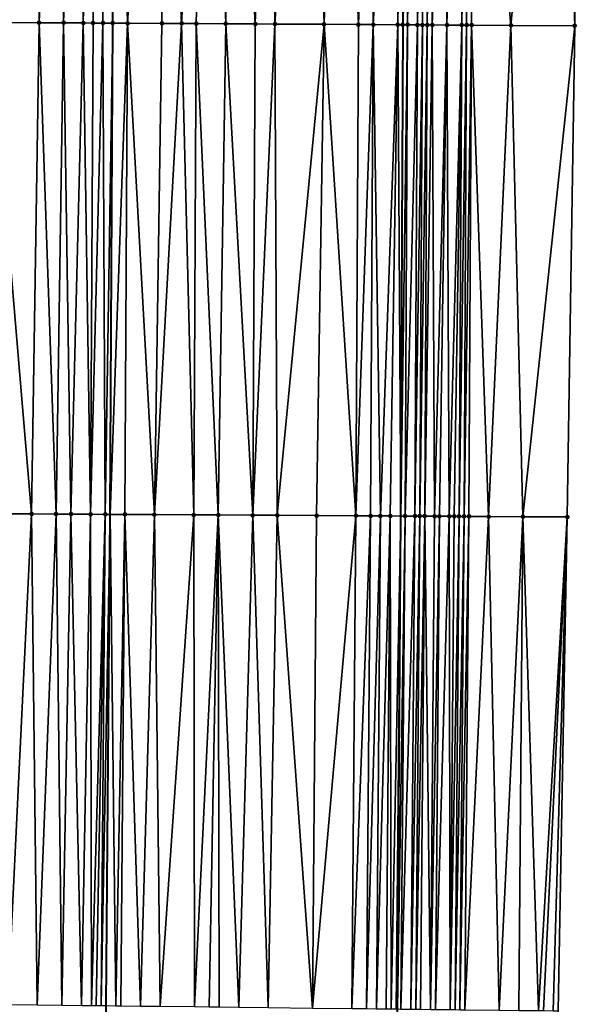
# Model space of a CAD drawing. Header units: feet. Extents: x 2004186 to 2014793, y 836912 to 864902.
# Tile 307 of 974: x 2010746 to 2010769, y 845881 to 845921. Entities that reach past the tile are written whole.
import ezdxf

# ---------------------------------------------------------------- set-up
doc = ezdxf.new("R2010")
doc.units = ezdxf.units.FT
doc.header["$LTSCALE"] = 100
doc.header["$MEASUREMENT"] = 0
for name, color, linetype, lineweight in [('EP_Travel Lane', 5, 'Continuous', 40), ('GPL_Skip Line', 2, 'Continuous', 40), ('Road Shots', 4, 'Continuous', 200), ('Road X-Section', 30, 'Continuous', 13)]:
    doc.layers.add(name, color=color, linetype=linetype, lineweight=lineweight)
doc.layers.add('I-77 SB_MM21-27-Surface-Border', color=7, linetype='Continuous')
doc.layers.add('I-77 SB_MM21-27-Surface-TIN', color=7, linetype='Continuous')

msp = doc.modelspace()

# ---------------------------------------------------------------- linework, layer by layer
at = {"layer": 'EP_Travel Lane'}
msp.add_polyline3d([(2010759.360322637, 845780.6629193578, 426.544845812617), (2010759.911873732, 845800.7087032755, 426.7726035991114), (2010760.343211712, 845820.7511371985, 427.0002737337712), (2010760.716691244, 845840.7453031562, 427.2234709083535), (2010761.090185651, 845860.7402653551, 427.4104054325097), (2010761.38151051, 845880.8343827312, 427.6064052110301), (2010761.527212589, 845900.9017199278, 427.8125082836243), (2010761.612163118, 845920.8999091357, 428.0130893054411), (2010761.697119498, 845940.8994757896, 428.2082520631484), (2010761.695010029, 845961.0133836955, 428.3966934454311), (2010761.541680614, 845981.0837673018, 428.625813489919), (2010761.325985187, 846001.0812769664, 428.860843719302), (2010761.110288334, 846021.0789189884, 429.0975363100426), (2010760.79572555, 846041.1759408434, 429.3102313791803), (2010760.32704666, 846061.2212644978, 429.4963117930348), (2010759.804670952, 846081.2125893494, 429.6828165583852)], dxfattribs=at)
at = {"layer": 'GPL_Skip Line'}
msp.add_polyline3d([(2010747.500364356, 845781.0019387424, 426.0945709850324), (2010748.017806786, 845800.9926561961, 426.3360864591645), (2010748.447249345, 845820.9862712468, 426.560567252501), (2010748.834283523, 845840.9799896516, 426.7729724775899), (2010749.22132756, 845860.9742173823, 426.9820490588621), (2010749.529161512, 845880.9705243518, 427.1633419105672), (2010749.695073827, 845900.9683217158, 427.3676179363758), (2010749.80006016, 845920.9666711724, 427.5674503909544), (2010749.905047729, 845940.9652561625, 427.7758774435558), (2010749.91524416, 845960.9638335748, 427.9645795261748), (2010749.763724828, 845980.9617326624, 428.1844560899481), (2010749.548030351, 846000.9591543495, 428.4127089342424), (2010749.332333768, 846020.95677122, 428.6233460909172), (2010749.033706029, 846040.9526589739, 428.8440243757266), (2010748.603619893, 846060.9468248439, 429.0315092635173), (2010748.12822341, 846080.9394297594, 429.2097553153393)], dxfattribs=at)
at = {"layer": 'I-77 SB_MM21-27-Surface-Border', "color": 3, "linetype": 'ByBlock', "lineweight": -2}
msp.add_polyline3d([(2010765.523465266, 846081.3463762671, 429.9143965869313), (2010766.398744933, 846061.3634390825, 429.7328369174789), (2010767.03046191, 846041.294467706, 429.541343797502), (2010767.331364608, 846021.1436960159, 429.3228908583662), (2010767.747054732, 846001.1477565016, 429.1141724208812), (2010768.162741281, 845981.1521484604, 428.8934604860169), (2010768.515083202, 845961.0416027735, 428.6906418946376), (2010768.704755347, 845940.8602144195, 428.4841989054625), (2010768.599760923, 845920.8603235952, 428.2853056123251), (2010768.294779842, 845900.8634994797, 428.0795218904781), (2010767.92794823, 845880.7591176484, 427.8583012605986), (2010767.617747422, 845860.6111968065, 427.6869207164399), (2010767.030730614, 845840.6203112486, 427.4903405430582), (2010766.443728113, 845820.6301648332, 427.2611214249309), (2010765.612790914, 845800.5724275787, 426.9969310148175), (2010764.693339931, 845780.510360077, 426.7571607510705)], dxfattribs=at)
at = {"layer": 'I-77 SB_MM21-27-Surface-TIN', "color": 128, "linetype": 'ByBlock', "lineweight": -2}
for points in [[(2010746.505101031, 845940.984333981, 427.6387484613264), (2010744.905125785, 845940.9932490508, 427.5812167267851), (2010744.800140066, 845920.9950163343, 427.37078835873)], [(2010746.505101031, 845940.984333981, 427.6387484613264), (2010744.800140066, 845920.9950163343, 427.37078835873), (2010746.800108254, 845920.9837070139, 427.4467571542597)], [(2010747.505085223, 845940.9786979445, 427.6818605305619), (2010746.505101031, 845940.984333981, 427.6387484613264), (2010746.800108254, 845920.9837070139, 427.4467571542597)], [(2010747.505085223, 845940.9786979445, 427.6818605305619), (2010746.800108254, 845920.9837070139, 427.4467571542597), (2010747.80009217, 845920.9780184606, 427.487920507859)], [(2010748.505069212, 845940.9730231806, 427.7292941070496), (2010747.505085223, 845940.9786979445, 427.6818605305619), (2010747.80009217, 845920.9780184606, 427.487920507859)], [(2010748.505069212, 845940.9730231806, 427.7292941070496), (2010747.80009217, 845920.9780184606, 427.487920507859), (2010748.600079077, 845920.973424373, 427.524907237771)], [(2010749.10505993, 845940.969680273, 427.7508413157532), (2010748.505069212, 845940.9730231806, 427.7292941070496), (2010748.600079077, 845920.973424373, 427.524907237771)], [(2010749.10505993, 845940.969680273, 427.7508413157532), (2010748.600079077, 845920.973424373, 427.524907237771), (2010749.000072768, 845920.9711726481, 427.5391500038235)], [(2010749.10505993, 845940.969680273, 427.7508413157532), (2010749.000072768, 845920.9711726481, 427.5391500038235), (2010749.400066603, 845920.9689484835, 427.5508078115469)], [(2010749.705050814, 845940.9663689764, 427.7688611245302), (2010749.10505993, 845940.969680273, 427.7508413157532), (2010749.400066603, 845920.9689484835, 427.5508078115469)], [(2010749.705050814, 845940.9663689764, 427.7688611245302), (2010749.400066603, 845920.9689484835, 427.5508078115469), (2010749.80006016, 845920.9666711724, 427.5674503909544)], [(2010749.705050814, 845940.9663689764, 427.7688611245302), (2010749.80006016, 845920.9666711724, 427.5674503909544), (2010749.905047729, 845940.9652561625, 427.7758774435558)], [(2010750.400050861, 845920.9633249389, 427.5858737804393), (2010749.905047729, 845940.9652561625, 427.7758774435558), (2010749.80006016, 845920.9666711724, 427.5674503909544)], [(2010751.705019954, 845940.9552408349, 427.8390243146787), (2010749.905047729, 845940.9652561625, 427.7758774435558), (2010750.400050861, 845920.9633249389, 427.5858737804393)], [(2010751.705019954, 845940.9552408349, 427.8390243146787), (2010750.400050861, 845920.9633249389, 427.5858737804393), (2010751.80002846, 845920.9553831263, 427.6414238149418)], [(2010753.704988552, 845940.9440094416, 427.9207091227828), (2010751.705019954, 845940.9552408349, 427.8390243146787), (2010752.600015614, 845920.9508361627, 427.6739906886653)], [(2010751.705019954, 845940.9552408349, 427.8390243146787), (2010751.80002846, 845920.9553831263, 427.6414238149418), (2010752.600015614, 845920.9508361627, 427.6739906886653)], [(2010753.704988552, 845940.9440094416, 427.9207091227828), (2010752.600015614, 845920.9508361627, 427.6739906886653), (2010753.200006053, 845920.9474402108, 427.6970772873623)], [(2010753.704988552, 845940.9440094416, 427.9207091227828), (2010753.200006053, 845920.9474402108, 427.6970772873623), (2010754.399986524, 845920.9405703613, 427.7505613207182)], [(2010754.504976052, 845940.939528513, 427.9520854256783), (2010753.704988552, 845940.9440094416, 427.9207091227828), (2010754.399986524, 845920.9405703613, 427.7505613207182)], [(2010754.504976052, 845940.939528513, 427.9520854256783), (2010754.399986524, 845920.9405703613, 427.7505613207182), (2010755.599967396, 845920.9337768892, 427.7968816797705)], [(2010756.30494799, 845940.9294582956, 428.0213573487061), (2010754.504976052, 845940.939528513, 427.9520854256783), (2010755.599967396, 845920.9337768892, 427.7968816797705)], [(2010756.30494799, 845940.9294582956, 428.0213573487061), (2010755.599967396, 845920.9337768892, 427.7968816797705), (2010756.399954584, 845920.9292364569, 427.8288359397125)], [(2010757.704926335, 845940.9216586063, 428.0715863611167), (2010756.30494799, 845940.9294582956, 428.0213573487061), (2010756.399954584, 845920.9292364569, 427.8288359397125)], [(2010757.704926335, 845940.9216586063, 428.0715863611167), (2010756.399954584, 845920.9292364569, 427.8288359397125), (2010758.399922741, 845920.9179212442, 427.9053573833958)], [(2010758.904907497, 845940.9149203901, 428.120528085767), (2010757.704926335, 845940.9216586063, 428.0715863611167), (2010758.399922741, 845920.9179212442, 427.9053573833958)], [(2010758.904907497, 845940.9149203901, 428.120528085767), (2010758.399922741, 845920.9179212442, 427.9053573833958), (2010759.799900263, 845920.9099645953, 427.9622989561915)], [(2010759.904891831, 845940.9093113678, 428.1606257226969), (2010758.904907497, 845940.9149203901, 428.120528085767), (2010759.799900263, 845920.9099645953, 427.9622989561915)], [(2010760.504882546, 845940.9059678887, 428.1822367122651), (2010759.904891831, 845940.9093113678, 428.1606257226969), (2010759.799900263, 845920.9099645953, 427.9622989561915)], [(2010760.504882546, 845940.9059678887, 428.1822367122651), (2010759.799900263, 845920.9099645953, 427.9622989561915), (2010760.399890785, 845920.9065843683, 427.9839107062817)], [(2010761.50486746, 845940.9004692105, 428.2100212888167), (2010760.504882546, 845940.9059678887, 428.1822367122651), (2010760.399890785, 845920.9065843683, 427.9839107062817)], [(2010761.50486746, 845940.9004692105, 428.2100212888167), (2010760.399890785, 845920.9065843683, 427.9839107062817), (2010761.399875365, 845920.9010221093, 428.013228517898)], [(2010761.50486746, 845940.9004692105, 428.2100212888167), (2010761.399875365, 845920.9010221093, 428.013228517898), (2010761.697119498, 845940.8994757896, 428.2082520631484)], [(2010761.599872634, 845920.899976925, 428.012782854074), (2010761.697119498, 845940.8994757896, 428.2082520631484), (2010761.399875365, 845920.9010221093, 428.013228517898)], [(2010761.599872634, 845920.899976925, 428.012782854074), (2010761.612163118, 845920.8999091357, 428.0130893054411), (2010761.697119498, 845940.8994757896, 428.2082520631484)], [(2010761.70486479, 845940.8994357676, 428.2081807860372), (2010761.697119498, 845940.8994757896, 428.2082520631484), (2010761.612163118, 845920.8999091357, 428.0130893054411)], [(2010761.904861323, 845940.8982504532, 428.223287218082), (2010761.70486479, 845940.8994357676, 428.2081807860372), (2010761.612163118, 845920.8999091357, 428.0130893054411)], [(2010761.904861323, 845940.8982504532, 428.223287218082), (2010761.612163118, 845920.8999091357, 428.0130893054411), (2010761.799869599, 845920.8988738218, 428.0177695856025)], [(2010762.104857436, 845940.8969849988, 428.2473362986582), (2010761.904861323, 845940.8982504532, 428.223287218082), (2010761.799869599, 845920.8988738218, 428.0177695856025)], [(2010762.104857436, 845940.8969849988, 428.2473362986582), (2010761.799869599, 845920.8988738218, 428.0177695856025), (2010762.199861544, 845920.8962896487, 428.0631936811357)], [(2010762.304853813, 845940.8957698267, 428.2657745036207), (2010762.104857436, 845940.8969849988, 428.2473362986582), (2010762.199861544, 845920.8962896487, 428.0631936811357)], [(2010762.50485054, 845940.8946214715, 428.2767567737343), (2010762.304853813, 845940.8957698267, 428.2657745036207), (2010762.199861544, 845920.8962896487, 428.0631936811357)], [(2010762.50485054, 845940.8946214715, 428.2767567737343), (2010762.199861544, 845920.8962896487, 428.0631936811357), (2010762.399858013, 845920.8950919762, 428.0770503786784)], [(2010762.50485054, 845940.8946214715, 428.2767567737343), (2010762.399858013, 845920.8950919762, 428.0770503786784), (2010762.599854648, 845920.8939260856, 428.0879261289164)], [(2010762.904844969, 845940.8925103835, 428.2780081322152), (2010762.50485054, 845940.8946214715, 428.2767567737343), (2010762.599854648, 845920.8939260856, 428.0879261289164)], [(2010762.904844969, 845940.8925103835, 428.2780081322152), (2010762.599854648, 845920.8939260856, 428.0879261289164), (2010762.79985185, 845920.8928681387, 428.0886774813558)], [(2010763.504835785, 845940.8891860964, 428.2974775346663), (2010762.904844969, 845940.8925103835, 428.2780081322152), (2010762.79985185, 845920.8928681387, 428.0886774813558)], [(2010763.504835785, 845940.8891860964, 428.2974775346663), (2010762.79985185, 845920.8928681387, 428.0886774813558), (2010763.399842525, 845920.8895169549, 428.1075651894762)], [(2010763.904829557, 845940.8869497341, 428.3127079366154), (2010763.504835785, 845940.8891860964, 428.2974775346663), (2010763.399842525, 845920.8895169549, 428.1075651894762)], [(2010763.904829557, 845940.8869497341, 428.3127079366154), (2010763.399842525, 845920.8895169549, 428.1075651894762), (2010763.999832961, 845920.8861201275, 428.1307339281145)], [(2010764.304822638, 845940.8845817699, 428.3426235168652), (2010763.904829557, 845940.8869497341, 428.3127079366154), (2010763.999832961, 845920.8861201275, 428.1307339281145)], [(2010764.304822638, 845940.8845817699, 428.3426235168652), (2010763.999832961, 845920.8861201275, 428.1307339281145), (2010764.199829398, 845920.8849164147, 428.1451571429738)], [(2010764.304822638, 845940.8845817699, 428.3426235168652), (2010764.199829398, 845920.8849164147, 428.1451571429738), (2010764.399826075, 845920.8837586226, 428.1552733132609)], [(2010767.904767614, 845940.8646510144, 428.4577696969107), (2010764.304822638, 845940.8845817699, 428.3426235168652), (2010765.999801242, 845920.87482848, 428.2050451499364)], [(2010764.304822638, 845940.8845817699, 428.3426235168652), (2010764.399826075, 845920.8837586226, 428.1552733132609), (2010765.999801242, 845920.87482848, 428.2050451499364)], [(2010767.904767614, 845940.8646510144, 428.4577696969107), (2010765.999801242, 845920.87482848, 428.2050451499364), (2010768.599760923, 845920.8603235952, 428.2853056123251)], [(2010767.904767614, 845940.8646510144, 428.4577696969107), (2010768.599760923, 845920.8603235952, 428.2853056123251), (2010768.704755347, 845940.8602144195, 428.4841989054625)], [(2010744.800140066, 845920.9950163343, 427.37078835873), (2010744.695152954, 845900.996518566, 427.1743784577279), (2010746.495124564, 845900.9863859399, 427.2421357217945)], [(2010746.800108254, 845920.9837070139, 427.4467571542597), (2010744.800140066, 845920.9950163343, 427.37078835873), (2010746.495124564, 845900.9863859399, 427.2421357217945)], [(2010746.800108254, 845920.9837070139, 427.4467571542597), (2010746.495124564, 845900.9863859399, 427.2421357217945), (2010747.495108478, 845900.9806968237, 427.2857171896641)], [(2010747.80009217, 845920.9780184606, 427.487920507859), (2010746.800108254, 845920.9837070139, 427.4467571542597), (2010747.495108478, 845900.9806968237, 427.2857171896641)], [(2010747.80009217, 845920.9780184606, 427.487920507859), (2010747.495108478, 845900.9806968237, 427.2857171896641), (2010748.095098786, 845900.9772758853, 427.3126067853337)], [(2010748.600079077, 845920.973424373, 427.524907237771), (2010747.80009217, 845920.9780184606, 427.487920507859), (2010748.095098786, 845900.9772758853, 427.3126067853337)], [(2010748.600079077, 845920.973424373, 427.524907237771), (2010748.095098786, 845900.9772758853, 427.3126067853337), (2010748.8950863, 845900.9727975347, 427.3402379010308)], [(2010749.000072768, 845920.9711726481, 427.5391500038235), (2010748.600079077, 845920.973424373, 427.524907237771), (2010748.8950863, 845900.9727975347, 427.3402379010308)], [(2010749.400066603, 845920.9689484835, 427.5508078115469), (2010749.000072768, 845920.9711726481, 427.5391500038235), (2010748.8950863, 845900.9727975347, 427.3402379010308)], [(2010749.400066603, 845920.9689484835, 427.5508078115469), (2010748.8950863, 845900.9727975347, 427.3402379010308), (2010749.49507701, 845900.9694530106, 427.3595490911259)], [(2010749.400066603, 845920.9689484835, 427.5508078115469), (2010749.49507701, 845900.9694530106, 427.3595490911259), (2010749.80006016, 845920.9666711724, 427.5674503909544)], [(2010749.49507701, 845900.9694530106, 427.3595490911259), (2010749.695073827, 845900.9683217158, 427.3676179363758), (2010749.80006016, 845920.9666711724, 427.5674503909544)], [(2010750.400050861, 845920.9633249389, 427.5858737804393), (2010749.80006016, 845920.9666711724, 427.5674503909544), (2010749.695073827, 845900.9683217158, 427.3676179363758)], [(2010750.400050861, 845920.9633249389, 427.5858737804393), (2010749.695073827, 845900.9683217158, 427.3676179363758), (2010750.295064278, 845900.9649278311, 427.3918244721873)], [(2010750.400050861, 845920.9633249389, 427.5858737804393), (2010750.295064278, 845900.9649278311, 427.3918244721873), (2010751.49504554, 845900.9582087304, 427.4334273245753)], [(2010751.80002846, 845920.9553831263, 427.6414238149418), (2010750.400050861, 845920.9633249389, 427.5858737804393), (2010751.49504554, 845900.9582087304, 427.4334273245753)], [(2010752.600015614, 845920.9508361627, 427.6739906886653), (2010751.80002846, 845920.9553831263, 427.6414238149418), (2010751.49504554, 845900.9582087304, 427.4334273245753)], [(2010752.600015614, 845920.9508361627, 427.6739906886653), (2010751.49504554, 845900.9582087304, 427.4334273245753), (2010753.095020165, 845900.9491754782, 427.4962815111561)], [(2010753.200006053, 845920.9474402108, 427.6970772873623), (2010752.600015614, 845920.9508361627, 427.6739906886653), (2010753.095020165, 845900.9491754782, 427.4962815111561)], [(2010753.200006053, 845920.9474402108, 427.6970772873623), (2010753.095020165, 845900.9491754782, 427.4962815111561), (2010754.095004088, 845900.943488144, 427.5396862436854)], [(2010754.399986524, 845920.9405703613, 427.7505613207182), (2010753.200006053, 845920.9474402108, 427.6970772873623), (2010754.095004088, 845900.943488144, 427.5396862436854)], [(2010754.399986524, 845920.9405703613, 427.7505613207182), (2010754.095004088, 845900.943488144, 427.5396862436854), (2010755.494981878, 845900.9355826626, 427.5948211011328)], [(2010755.599967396, 845920.9337768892, 427.7968816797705), (2010754.399986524, 845920.9405703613, 427.7505613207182), (2010755.494981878, 845900.9355826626, 427.5948211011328)], [(2010756.399954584, 845920.9292364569, 427.8288359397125), (2010755.599967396, 845920.9337768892, 427.7968816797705), (2010755.494981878, 845900.9355826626, 427.5948211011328)], [(2010756.399954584, 845920.9292364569, 427.8288359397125), (2010755.494981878, 845900.9355826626, 427.5948211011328), (2010756.494966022, 845900.9299373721, 427.6340561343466)], [(2010758.399922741, 845920.9179212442, 427.9053573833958), (2010756.399954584, 845920.9292364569, 427.8288359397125), (2010756.494966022, 845900.9299373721, 427.6340561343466)], [(2010758.399922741, 845920.9179212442, 427.9053573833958), (2010756.494966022, 845900.9299373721, 427.6340561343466), (2010758.094940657, 845900.9209060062, 427.6967232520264)], [(2010758.399922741, 845920.9179212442, 427.9053573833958), (2010758.094940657, 845900.9209060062, 427.6967232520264), (2010759.69491517, 845900.9118513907, 427.7616961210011)], [(2010759.799900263, 845920.9099645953, 427.9622989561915), (2010758.399922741, 845920.9179212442, 427.9053573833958), (2010759.69491517, 845900.9118513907, 427.7616961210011)], [(2010760.399890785, 845920.9065843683, 427.9839107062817), (2010759.799900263, 845920.9099645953, 427.9622989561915), (2010759.69491517, 845900.9118513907, 427.7616961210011)], [(2010760.399890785, 845920.9065843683, 427.9839107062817), (2010759.69491517, 845900.9118513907, 427.7616961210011), (2010760.294905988, 845900.908527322, 427.7789786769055)], [(2010760.399890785, 845920.9065843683, 427.9839107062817), (2010760.294905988, 845900.908527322, 427.7789786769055), (2010760.694899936, 845900.9063245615, 427.7891827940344)], [(2010761.399875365, 845920.9010221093, 428.013228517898), (2010760.399890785, 845920.9065843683, 427.9839107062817), (2010760.694899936, 845900.9063245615, 427.7891827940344)], [(2010761.399875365, 845920.9010221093, 428.013228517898), (2010760.694899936, 845900.9063245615, 427.7891827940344), (2010761.094893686, 845900.9040840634, 427.8031295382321)], [(2010761.399875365, 845920.9010221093, 428.013228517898), (2010761.094893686, 845900.9040840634, 427.8031295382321), (2010761.527212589, 845900.9017199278, 427.8125082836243)], [(2010761.599872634, 845920.899976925, 428.012782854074), (2010761.399875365, 845920.9010221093, 428.013228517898), (2010761.527212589, 845900.9017199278, 427.8125082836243)], [(2010761.599872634, 845920.899976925, 428.012782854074), (2010761.527212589, 845900.9017199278, 427.8125082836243), (2010761.612163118, 845920.8999091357, 428.0130893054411)], [(2010761.799869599, 845920.8988738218, 428.0177695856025), (2010761.612163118, 845920.8999091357, 428.0130893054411), (2010761.527212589, 845900.9017199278, 427.8125082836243)], [(2010761.799869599, 845920.8988738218, 428.0177695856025), (2010761.527212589, 845900.9017199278, 427.8125082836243), (2010761.694884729, 845900.9008030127, 427.8161457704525)], [(2010762.199861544, 845920.8962896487, 428.0631936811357), (2010761.799869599, 845920.8988738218, 428.0177695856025), (2010761.694884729, 845900.9008030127, 427.8161457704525)], [(2010762.199861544, 845920.8962896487, 428.0631936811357), (2010761.694884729, 845900.9008030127, 427.8161457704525), (2010762.094877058, 845900.8982917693, 427.8569436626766)], [(2010762.399858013, 845920.8950919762, 428.0770503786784), (2010762.199861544, 845920.8962896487, 428.0631936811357), (2010762.094877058, 845900.8982917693, 427.8569436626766)], [(2010762.399858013, 845920.8950919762, 428.0770503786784), (2010762.094877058, 845900.8982917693, 427.8569436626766), (2010762.294873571, 845900.8971027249, 427.8707398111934)], [(2010762.599854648, 845920.8939260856, 428.0879261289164), (2010762.399858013, 845920.8950919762, 428.0770503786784), (2010762.294873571, 845900.8971027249, 427.8707398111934)], [(2010762.599854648, 845920.8939260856, 428.0879261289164), (2010762.294873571, 845900.8971027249, 427.8707398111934), (2010762.494870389, 845900.8959716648, 427.87878539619)], [(2010762.79985185, 845920.8928681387, 428.0886774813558), (2010762.599854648, 845920.8939260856, 428.0879261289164), (2010762.494870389, 845900.8959716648, 427.87878539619)], [(2010762.79985185, 845920.8928681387, 428.0886774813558), (2010762.494870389, 845900.8959716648, 427.87878539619), (2010762.89486471, 845900.8938398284, 427.8819555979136)], [(2010763.399842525, 845920.8895169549, 428.1075651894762), (2010762.79985185, 845920.8928681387, 428.0886774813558), (2010762.89486471, 845900.8938398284, 427.8819555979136)], [(2010763.399842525, 845920.8895169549, 428.1075651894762), (2010762.89486471, 845900.8938398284, 427.8819555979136), (2010763.094861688, 845900.8927393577, 427.8869674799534)], [(2010763.399842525, 845920.8895169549, 428.1075651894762), (2010763.094861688, 845900.8927393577, 427.8869674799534), (2010763.49485537, 845900.8904859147, 427.9021980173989)], [(2010763.999832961, 845920.8861201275, 428.1307339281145), (2010763.399842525, 845920.8895169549, 428.1075651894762), (2010763.49485537, 845900.8904859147, 427.9021980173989)], [(2010763.999832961, 845920.8861201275, 428.1307339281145), (2010763.49485537, 845900.8904859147, 427.9021980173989), (2010763.694852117, 845900.8893411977, 427.9115980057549)], [(2010763.999832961, 845920.8861201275, 428.1307339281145), (2010763.694852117, 845900.8893411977, 427.9115980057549), (2010763.894848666, 845900.8881588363, 427.9247313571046)], [(2010764.199829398, 845920.8849164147, 428.1451571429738), (2010763.999832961, 845920.8861201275, 428.1307339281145), (2010763.894848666, 845900.8881588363, 427.9247313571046)], [(2010764.199829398, 845920.8849164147, 428.1451571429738), (2010763.894848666, 845900.8881588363, 427.9247313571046), (2010764.094845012, 845900.8869377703, 427.941703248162)], [(2010764.399826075, 845920.8837586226, 428.1552733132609), (2010764.199829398, 845920.8849164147, 428.1451571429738), (2010764.094845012, 845900.8869377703, 427.941703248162)], [(2010764.399826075, 845920.8837586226, 428.1552733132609), (2010764.094845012, 845900.8869377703, 427.941703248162), (2010764.294841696, 845900.8857812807, 427.9522707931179)], [(2010764.399826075, 845920.8837586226, 428.1552733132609), (2010764.294841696, 845900.8857812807, 427.9522707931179), (2010765.094829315, 845900.8813230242, 427.9779090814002)], [(2010765.999801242, 845920.87482848, 428.2050451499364), (2010764.399826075, 845920.8837586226, 428.1552733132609), (2010765.094829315, 845900.8813230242, 427.9779090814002)], [(2010765.999801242, 845920.87482848, 428.2050451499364), (2010765.094829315, 845900.8813230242, 427.9779090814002), (2010766.494807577, 845900.8735073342, 428.024138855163)], [(2010765.999801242, 845920.87482848, 428.2050451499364), (2010766.494807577, 845900.8735073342, 428.024138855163), (2010768.599760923, 845920.8603235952, 428.2853056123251)], [(2010768.599760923, 845920.8603235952, 428.2853056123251), (2010766.494807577, 845900.8735073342, 428.024138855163), (2010768.294779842, 845900.8634994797, 428.0795218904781)], [(2010746.495124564, 845900.9863859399, 427.2421357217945), (2010744.695152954, 845900.996518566, 427.1743784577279), (2010745.529426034, 845881.0165509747, 427.0051876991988)], [(2010746.495124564, 845900.9863859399, 427.2421357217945), (2010745.529426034, 845881.0165509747, 427.0051876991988), (2010746.729346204, 845881.0027004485, 427.0570190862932)], [(2010747.495108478, 845900.9806968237, 427.2857171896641), (2010746.495124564, 845900.9863859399, 427.2421357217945), (2010746.729346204, 845881.0027004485, 427.0570190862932)], [(2010747.495108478, 845900.9806968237, 427.2857171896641), (2010746.729346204, 845881.0027004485, 427.0570190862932), (2010747.729279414, 845880.9911344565, 427.1026742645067)], [(2010748.095098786, 845900.9772758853, 427.3126067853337), (2010747.495108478, 845900.9806968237, 427.2857171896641), (2010747.729279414, 845880.9911344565, 427.1026742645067)], [(2010748.095098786, 845900.9772758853, 427.3126067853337), (2010747.729279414, 845880.9911344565, 427.1026742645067), (2010748.529227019, 845880.9819749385, 427.1295831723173)], [(2010748.8950863, 845900.9727975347, 427.3402379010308), (2010748.095098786, 845900.9772758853, 427.3126067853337), (2010748.529227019, 845880.9819749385, 427.1295831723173)], [(2010748.8950863, 845900.9727975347, 427.3402379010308), (2010748.529227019, 845880.9819749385, 427.1295831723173), (2010748.929201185, 845880.9774277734, 427.1396777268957)], [(2010749.49507701, 845900.9694530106, 427.3595490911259), (2010748.8950863, 845900.9727975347, 427.3402379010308), (2010748.929201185, 845880.9774277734, 427.1396777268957)], [(2010749.49507701, 845900.9694530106, 427.3595490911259), (2010748.929201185, 845880.9774277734, 427.1396777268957), (2010749.129188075, 845880.9751369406, 427.1465032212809)], [(2010749.49507701, 845900.9694530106, 427.3595490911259), (2010749.129188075, 845880.9751369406, 427.1465032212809), (2010749.329174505, 845880.9728046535, 427.157602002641)], [(2010749.49507701, 845900.9694530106, 427.3595490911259), (2010749.329174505, 845880.9728046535, 427.157602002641), (2010749.695073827, 845900.9683217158, 427.3676179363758)], [(2010749.329174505, 845880.9728046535, 427.157602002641), (2010749.529161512, 845880.9705243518, 427.1633419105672), (2010749.695073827, 845900.9683217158, 427.3676179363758)], [(2010749.929135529, 845880.9659637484, 427.1748217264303), (2010749.695073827, 845900.9683217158, 427.3676179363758), (2010749.529161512, 845880.9705243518, 427.1633419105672)], [(2010750.295064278, 845900.9649278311, 427.3918244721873), (2010749.695073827, 845900.9683217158, 427.3676179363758), (2010749.929135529, 845880.9659637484, 427.1748217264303)], [(2010750.295064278, 845900.9649278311, 427.3918244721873), (2010749.929135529, 845880.9659637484, 427.1748217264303), (2010750.129122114, 845880.9636454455, 427.1844789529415)], [(2010750.295064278, 845900.9649278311, 427.3918244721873), (2010750.129122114, 845880.9636454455, 427.1844789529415), (2010750.929069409, 845880.9544580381, 427.2142628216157)], [(2010751.49504554, 845900.9582087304, 427.4334273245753), (2010750.295064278, 845900.9649278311, 427.3918244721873), (2010750.929069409, 845880.9544580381, 427.2142628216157)], [(2010751.49504554, 845900.9582087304, 427.4334273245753), (2010750.929069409, 845880.9544580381, 427.2142628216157), (2010751.729016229, 845880.9452279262, 427.2484488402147)], [(2010753.095020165, 845900.9491754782, 427.4962815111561), (2010751.49504554, 845900.9582087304, 427.4334273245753), (2010751.729016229, 845880.9452279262, 427.2484488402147)], [(2010753.095020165, 845900.9491754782, 427.4962815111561), (2010751.729016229, 845880.9452279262, 427.2484488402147), (2010753.128923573, 845880.9291119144, 427.3044928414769)], [(2010754.095004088, 845900.943488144, 427.5396862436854), (2010753.095020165, 845900.9491754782, 427.4962815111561), (2010753.128923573, 845880.9291119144, 427.3044928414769)], [(2010754.095004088, 845900.943488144, 427.5396862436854), (2010753.128923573, 845880.9291119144, 427.3044928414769), (2010753.728883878, 845880.9222065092, 427.3283615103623)], [(2010754.095004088, 845900.943488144, 427.5396862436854), (2010753.728883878, 845880.9222065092, 427.3283615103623), (2010754.128857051, 845880.917570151, 427.347650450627)], [(2010755.494981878, 845900.9355826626, 427.5948211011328), (2010754.095004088, 845900.943488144, 427.5396862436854), (2010754.928804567, 845880.9084025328, 427.3753943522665)], [(2010754.095004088, 845900.943488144, 427.5396862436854), (2010754.128857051, 845880.917570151, 427.347650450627), (2010754.928804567, 845880.9084025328, 427.3753943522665)], [(2010755.494981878, 845900.9355826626, 427.5948211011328), (2010754.928804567, 845880.9084025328, 427.3753943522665), (2010756.128725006, 845880.8945761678, 427.4247351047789)], [(2010756.494966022, 845900.9299373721, 427.6340561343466), (2010755.494981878, 845900.9355826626, 427.5948211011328), (2010756.128725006, 845880.8945761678, 427.4247351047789)], [(2010756.494966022, 845900.9299373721, 427.6340561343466), (2010756.128725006, 845880.8945761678, 427.4247351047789), (2010757.928606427, 845880.8739050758, 427.491689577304)], [(2010758.094940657, 845900.9209060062, 427.6967232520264), (2010756.494966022, 845900.9299373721, 427.6340561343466), (2010757.928606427, 845880.8739050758, 427.491689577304)], [(2010759.69491517, 845900.9118513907, 427.7616961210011), (2010758.094940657, 845900.9209060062, 427.6967232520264), (2010757.928606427, 845880.8739050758, 427.491689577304)], [(2010759.69491517, 845900.9118513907, 427.7616961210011), (2010757.928606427, 845880.8739050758, 427.491689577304), (2010759.528500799, 845880.8555106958, 427.5532741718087)], [(2010760.294905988, 845900.908527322, 427.7789786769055), (2010759.69491517, 845900.9118513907, 427.7616961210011), (2010759.528500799, 845880.8555106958, 427.5532741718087)], [(2010760.294905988, 845900.908527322, 427.7789786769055), (2010759.528500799, 845880.8555106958, 427.5532741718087), (2010760.12846163, 845880.8486524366, 427.5722828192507)], [(2010760.694899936, 845900.9063245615, 427.7891827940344), (2010760.294905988, 845900.908527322, 427.7789786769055), (2010760.12846163, 845880.8486524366, 427.5722828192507)], [(2010760.694899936, 845900.9063245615, 427.7891827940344), (2010760.12846163, 845880.8486524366, 427.5722828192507), (2010760.528435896, 845880.8441143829, 427.5814381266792)], [(2010761.094893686, 845900.9040840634, 427.8031295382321), (2010760.694899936, 845900.9063245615, 427.7891827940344), (2010760.528435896, 845880.8441143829, 427.5814381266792)], [(2010761.094893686, 845900.9040840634, 427.8031295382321), (2010760.528435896, 845880.8441143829, 427.5814381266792), (2010760.928409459, 845880.8395129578, 427.5971260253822)], [(2010761.094893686, 845900.9040840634, 427.8031295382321), (2010760.928409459, 845880.8395129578, 427.5971260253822), (2010761.128396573, 845880.8372422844, 427.6018733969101)], [(2010761.094893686, 845900.9040840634, 427.8031295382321), (2010761.128396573, 845880.8372422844, 427.6018733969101), (2010761.527212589, 845900.9017199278, 427.8125082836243)], [(2010761.328384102, 845880.835008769, 427.6027903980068), (2010761.527212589, 845900.9017199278, 427.8125082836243), (2010761.128396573, 845880.8372422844, 427.6018733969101)], [(2010761.328384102, 845880.835008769, 427.6027903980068), (2010761.38151051, 845880.8343827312, 427.6064052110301), (2010761.527212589, 845900.9017199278, 427.8125082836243)], [(2010761.694884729, 845900.9008030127, 427.8161457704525), (2010761.527212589, 845900.9017199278, 427.8125082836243), (2010761.38151051, 845880.8343827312, 427.6064052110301)], [(2010761.694884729, 845900.9008030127, 427.8161457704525), (2010761.38151051, 845880.8343827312, 427.6064052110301), (2010761.52837026, 845880.832652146, 427.6163978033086)], [(2010762.094877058, 845900.8982917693, 427.8569436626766), (2010761.694884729, 845900.9008030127, 427.8161457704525), (2010761.52837026, 845880.832652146, 427.6163978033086)], [(2010762.094877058, 845900.8982917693, 427.8569436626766), (2010761.52837026, 845880.832652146, 427.6163978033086), (2010761.928341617, 845880.8278524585, 427.6525233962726)], [(2010762.294873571, 845900.8971027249, 427.8707398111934), (2010762.094877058, 845900.8982917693, 427.8569436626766), (2010761.928341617, 845880.8278524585, 427.6525233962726)], [(2010762.294873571, 845900.8971027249, 427.8707398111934), (2010761.928341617, 845880.8278524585, 427.6525233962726), (2010762.128327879, 845880.8255051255, 427.6651731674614)], [(2010762.494870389, 845900.8959716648, 427.87878539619), (2010762.294873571, 845900.8971027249, 427.8707398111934), (2010762.128327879, 845880.8255051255, 427.6651731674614)], [(2010762.494870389, 845900.8959716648, 427.87878539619), (2010762.128327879, 845880.8255051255, 427.6651731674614), (2010762.328314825, 845880.8232192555, 427.6714870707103)], [(2010762.494870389, 845900.8959716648, 427.87878539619), (2010762.328314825, 845880.8232192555, 427.6714870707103), (2010762.728289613, 845880.8187280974, 427.6758081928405)], [(2010762.89486471, 845900.8938398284, 427.8819555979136), (2010762.494870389, 845900.8959716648, 427.87878539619), (2010762.728289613, 845880.8187280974, 427.6758081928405)], [(2010763.094861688, 845900.8927393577, 427.8869674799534), (2010762.89486471, 845900.8938398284, 427.8819555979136), (2010762.728289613, 845880.8187280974, 427.6758081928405)], [(2010763.094861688, 845900.8927393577, 427.8869674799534), (2010762.728289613, 845880.8187280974, 427.6758081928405), (2010762.928276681, 845880.8164531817, 427.6809928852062)], [(2010763.49485537, 845900.8904859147, 427.9021980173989), (2010763.094861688, 845900.8927393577, 427.8869674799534), (2010762.928276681, 845880.8164531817, 427.6809928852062)], [(2010763.49485537, 845900.8904859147, 427.9021980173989), (2010762.928276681, 845880.8164531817, 427.6809928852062), (2010763.528237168, 845880.8095639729, 427.703191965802)], [(2010763.694852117, 845900.8893411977, 427.9115980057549), (2010763.49485537, 845900.8904859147, 427.9021980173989), (2010763.528237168, 845880.8095639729, 427.703191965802)], [(2010763.894848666, 845900.8881588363, 427.9247313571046), (2010763.694852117, 845900.8893411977, 427.9115980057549), (2010763.528237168, 845880.8095639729, 427.703191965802)], [(2010763.894848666, 845900.8881588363, 427.9247313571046), (2010763.528237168, 845880.8095639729, 427.703191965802), (2010763.728223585, 845880.8072306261, 427.7143999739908)], [(2010764.094845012, 845900.8869377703, 427.941703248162), (2010763.894848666, 845900.8881588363, 427.9247313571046), (2010763.728223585, 845880.8072306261, 427.7143999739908)], [(2010764.094845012, 845900.8869377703, 427.941703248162), (2010763.728223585, 845880.8072306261, 427.7143999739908), (2010763.928209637, 845880.8048643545, 427.7290020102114)], [(2010764.294841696, 845900.8857812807, 427.9522707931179), (2010764.094845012, 845900.8869377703, 427.941703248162), (2010763.928209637, 845880.8048643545, 427.7290020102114)], [(2010764.294841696, 845900.8857812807, 427.9522707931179), (2010763.928209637, 845880.8048643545, 427.7290020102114), (2010764.128196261, 845880.8025495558, 427.7382980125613)], [(2010765.094829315, 845900.8813230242, 427.9779090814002), (2010764.294841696, 845900.8857812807, 427.9522707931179), (2010764.128196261, 845880.8025495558, 427.7382980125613)], [(2010765.094829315, 845900.8813230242, 427.9779090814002), (2010764.128196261, 845880.8025495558, 427.7382980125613), (2010765.528104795, 845880.7865405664, 427.7833097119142)], [(2010766.494807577, 845900.8735073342, 428.024138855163), (2010765.094829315, 845900.8813230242, 427.9779090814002), (2010765.528104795, 845880.7865405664, 427.7833097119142)], [(2010766.494807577, 845900.8735073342, 428.024138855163), (2010765.528104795, 845880.7865405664, 427.7833097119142), (2010766.328052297, 845880.7773717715, 427.8111749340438)], [(2010766.494807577, 845900.8735073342, 428.024138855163), (2010766.328052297, 845880.7773717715, 427.8111749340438), (2010767.128000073, 845880.7682275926, 427.8365026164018)], [(2010766.494807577, 845900.8735073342, 428.024138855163), (2010767.128000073, 845880.7682275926, 427.8365026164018), (2010768.294779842, 845900.8634994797, 428.0795218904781)], [(2010767.327987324, 845880.7659691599, 427.8399881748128), (2010768.294779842, 845900.8634994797, 428.0795218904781), (2010767.128000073, 845880.7682275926, 427.8365026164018)], [(2010767.727961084, 845880.7613855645, 427.8538381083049), (2010768.294779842, 845900.8634994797, 428.0795218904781), (2010767.327987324, 845880.7659691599, 427.8399881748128)], [(2010767.92794823, 845880.7591176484, 427.8583012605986), (2010768.294779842, 845900.8634994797, 428.0795218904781), (2010767.727961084, 845880.7613855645, 427.8538381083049)]]:
    msp.add_3dface(points, dxfattribs=at)
at = {"layer": 'Road Shots', "lineweight": 100}
for p in [(2010746.800108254, 845920.9837070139, 427.4467571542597), (2010747.80009217, 845920.9780184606, 427.487920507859), (2010748.600079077, 845920.973424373, 427.524907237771), (2010749.000072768, 845920.9711726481, 427.5391500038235), (2010749.400066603, 845920.9689484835, 427.5508078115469), (2010749.80006016, 845920.9666711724, 427.5674503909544), (2010750.400050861, 845920.9633249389, 427.5858737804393), (2010751.80002846, 845920.9553831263, 427.6414238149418), (2010752.600015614, 845920.9508361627, 427.6739906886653), (2010753.200006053, 845920.9474402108, 427.6970772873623), (2010754.399986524, 845920.9405703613, 427.7505613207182), (2010755.599967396, 845920.9337768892, 427.7968816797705), (2010756.399954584, 845920.9292364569, 427.8288359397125), (2010758.399922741, 845920.9179212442, 427.9053573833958), (2010759.799900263, 845920.9099645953, 427.9622989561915), (2010760.399890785, 845920.9065843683, 427.9839107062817), (2010761.399875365, 845920.9010221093, 428.013228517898), (2010761.599872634, 845920.899976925, 428.012782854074), (2010761.799869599, 845920.8988738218, 428.0177695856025), (2010762.199861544, 845920.8962896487, 428.0631936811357), (2010762.399858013, 845920.8950919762, 428.0770503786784), (2010762.599854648, 845920.8939260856, 428.0879261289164), (2010762.79985185, 845920.8928681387, 428.0886774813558), (2010763.399842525, 845920.8895169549, 428.1075651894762), (2010763.999832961, 845920.8861201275, 428.1307339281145), (2010764.199829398, 845920.8849164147, 428.1451571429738), (2010764.399826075, 845920.8837586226, 428.1552733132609), (2010765.999801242, 845920.87482848, 428.2050451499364), (2010768.599760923, 845920.8603235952, 428.2853056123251), (2010746.495124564, 845900.9863859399, 427.2421357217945), (2010747.495108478, 845900.9806968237, 427.2857171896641), (2010748.095098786, 845900.9772758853, 427.3126067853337), (2010748.8950863, 845900.9727975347, 427.3402379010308), (2010749.49507701, 845900.9694530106, 427.3595490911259), (2010750.295064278, 845900.9649278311, 427.3918244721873), (2010751.49504554, 845900.9582087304, 427.4334273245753), (2010753.095020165, 845900.9491754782, 427.4962815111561), (2010754.095004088, 845900.943488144, 427.5396862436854), (2010755.494981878, 845900.9355826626, 427.5948211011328), (2010756.494966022, 845900.9299373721, 427.6340561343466), (2010758.094940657, 845900.9209060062, 427.6967232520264), (2010759.69491517, 845900.9118513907, 427.7616961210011), (2010760.294905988, 845900.908527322, 427.7789786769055), (2010760.694899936, 845900.9063245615, 427.7891827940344), (2010761.094893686, 845900.9040840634, 427.8031295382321), (2010761.694884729, 845900.9008030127, 427.8161457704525), (2010762.094877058, 845900.8982917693, 427.8569436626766), (2010762.294873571, 845900.8971027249, 427.8707398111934), (2010762.494870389, 845900.8959716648, 427.87878539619), (2010762.89486471, 845900.8938398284, 427.8819555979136), (2010763.094861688, 845900.8927393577, 427.8869674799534), (2010763.49485537, 845900.8904859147, 427.9021980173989), (2010763.694852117, 845900.8893411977, 427.9115980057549), (2010763.894848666, 845900.8881588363, 427.9247313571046), (2010764.094845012, 845900.8869377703, 427.941703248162), (2010764.294841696, 845900.8857812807, 427.9522707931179), (2010765.094829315, 845900.8813230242, 427.9779090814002), (2010766.494807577, 845900.8735073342, 428.024138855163), (2010768.294779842, 845900.8634994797, 428.0795218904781)]:
    msp.add_point(p, dxfattribs=at)
at = {"layer": 'Road X-Section', "extrusion": (0.005249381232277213, 0.9999293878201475, 0.01066130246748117), "elevation": 856420.9850368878, "flags": 128}
msp.add_lwpolyline([(-2006251.478573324, -8704.667181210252), (-2006252.878573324, -8704.600627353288), (-2006253.678573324, -8704.560213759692), (-2006253.878573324, -8704.552127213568), (-2006254.278573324, -8704.529889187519), (-2006254.478573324, -8704.525611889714), (-2006254.678573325, -8704.524342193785), (-2006254.878573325, -8704.519829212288), (-2006255.078573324, -8704.510011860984), (-2006255.678573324, -8704.470196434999), (-2006255.878573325, -8704.455037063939), (-2006256.078573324, -8704.446431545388), (-2006256.278573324, -8704.44579234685), (-2006256.678573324, -8704.456711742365), (-2006256.878573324, -8704.453014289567), (-2006257.078573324, -8704.43705127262), (-2006257.278573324, -8704.41787284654), (-2006257.478573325, -8704.403049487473), (-2006257.678573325, -8704.395573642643), (-2006257.878573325, -8704.383418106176), (-2006258.278573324, -8704.363574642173), (-2006259.078573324, -8704.333044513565), (-2006259.878573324, -8704.295689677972), (-2006260.478573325, -8704.272582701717), (-2006261.278573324, -8704.238747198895), (-2006261.478573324, -8704.231156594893), (-2006262.078573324, -8704.212544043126), (-2006264.478573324, -8704.128988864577), (-2006265.078573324, -8704.102627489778), (-2006265.478573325, -8704.082224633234), (-2006266.278573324, -8704.048180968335), (-2006266.878573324, -8704.027530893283), (-2006267.278573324, -8704.012273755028), (-2006267.678573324, -8703.999430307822), (-2006267.878573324, -8703.989500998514), (-2006268.078573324, -8703.977510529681), (-2006268.278573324, -8703.96866772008), (-2006268.478573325, -8703.964069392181), (-2006268.678573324, -8703.963470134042), (-2006268.878573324, -8703.960528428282), (-2006269.078573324, -8703.954874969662), (-2006269.278573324, -8703.945423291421), (-2006269.678573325, -8703.930612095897), (-2006270.078573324, -8703.90905701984), (-2006270.678573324, -8703.884955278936), (-2006272.078573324, -8703.838989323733), (-2006272.678573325, -8703.814851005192), (-2006273.278573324, -8703.796562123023), (-2006274.878573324, -8703.736842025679), (-2006275.478573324, -8703.713510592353), (-2006276.278573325, -8703.687031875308), (-2006278.278573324, -8703.611058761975), (-2006279.278573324, -8703.569893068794), (-2006280.078573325, -8703.532904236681), (-2006280.478573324, -8703.51866066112), (-2006280.878573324, -8703.507002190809), (-2006281.278573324, -8703.490358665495), (-2006281.878573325, -8703.471934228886), (-2006283.278573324, -8703.416381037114), (-2006284.078573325, -8703.383812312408), (-2006284.678573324, -8703.360724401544), (-2006285.878573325, -8703.307237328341), (-2006287.078573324, -8703.2609143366), (-2006287.878573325, -8703.22895826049), (-2006289.878573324, -8703.152432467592), (-2006291.278573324, -8703.095487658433), (-2006291.878573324, -8703.073874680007), (-2006292.878573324, -8703.04455520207), (-2006293.078573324, -8703.045000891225), (-2006293.278573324, -8703.040013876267), (-2006293.678573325, -8702.994587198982), (-2006293.878573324, -8702.980729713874), (-2006294.078573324, -8702.9698533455), (-2006294.278573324, -8702.969101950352), (-2006294.878573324, -8702.950213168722), (-2006295.478573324, -8702.92704311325), (-2006295.678573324, -8702.912619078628), (-2006295.878573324, -8702.902502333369), (-2006297.478573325, -8702.85272766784), (-2006300.078573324, -8702.772462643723)], dxfattribs=at)
at = {"layer": 'Road X-Section', "extrusion": (0.005249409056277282, 0.9999353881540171, 0.01008281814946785), "elevation": 856405.869827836, "flags": 128}
msp.add_lwpolyline([(-2006251.281722, -8209.248758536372), (-2006251.881722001, -8209.219904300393), (-2006253.481722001, -8209.142853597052), (-2006254.081722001, -8209.110202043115), (-2006254.481722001, -8209.09288317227), (-2006255.081722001, -8209.059822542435), (-2006256.081722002, -8209.013329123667), (-2006256.281722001, -8209.012350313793), (-2006256.681722, -8209.01845689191), (-2006256.881722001, -8209.01532817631), (-2006257.081722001, -8208.999864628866), (-2006257.281722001, -8208.982025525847), (-2006257.481722, -8208.969512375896), (-2006257.681722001, -8208.959441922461), (-2006257.881722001, -8208.94667492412), (-2006258.081722, -8208.936285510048), (-2006258.481722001, -8208.92145180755), (-2006258.881722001, -8208.909695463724), (-2006259.481722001, -8208.882578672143), (-2006259.681722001, -8208.873052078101), (-2006260.081722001, -8208.859718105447), (-2006260.681722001, -8208.83393378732), (-2006261.281722, -8208.810525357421), (-2006261.481722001, -8208.801066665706), (-2006262.681722, -8208.75339919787), (-2006263.481722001, -8208.725289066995), (-2006264.481722, -8208.684839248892), (-2006265.281722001, -8208.644542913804), (-2006265.681722, -8208.625939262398), (-2006267.481722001, -8208.555482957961), (-2006267.881722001, -8208.532084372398), (-2006268.081722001, -8208.522107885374), (-2006268.481722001, -8208.51046653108), (-2006269.081722, -8208.503044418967), (-2006269.281722, -8208.495423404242), (-2006269.681722, -8208.472122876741), (-2006269.881722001, -8208.458084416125), (-2006270.281722, -8208.435859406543), (-2006270.681722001, -8208.418747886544), (-2006271.681722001, -8208.389952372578), (-2006273.881722, -8208.314394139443), (-2006274.681722, -8208.285109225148), (-2006275.681722, -8208.246739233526), (-2006276.281722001, -8208.227517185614), (-2006278.081722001, -8208.159756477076), (-2006279.081722, -8208.11617279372), (-2006279.681722, -8208.08928183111), (-2006280.481722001, -8208.061649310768), (-2006281.081722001, -8208.042337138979), (-2006281.881722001, -8208.010060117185), (-2006283.081722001, -8207.968455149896), (-2006284.681722, -8207.905597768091), (-2006285.681722, -8207.862190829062), (-2006287.081722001, -8207.807053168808), (-2006288.081722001, -8207.767816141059), (-2006289.681722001, -8207.705145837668), (-2006291.281722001, -8207.640169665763), (-2006291.881722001, -8207.622886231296), (-2006292.281722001, -8207.612681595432), (-2006292.681722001, -8207.598734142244), (-2006293.281722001, -8207.585717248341), (-2006293.681722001, -8207.544917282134), (-2006293.881722, -8207.531120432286), (-2006294.081722, -8207.523074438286), (-2006294.481722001, -8207.5199040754), (-2006294.681722, -8207.514891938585), (-2006295.081722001, -8207.499660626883), (-2006295.281722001, -8207.490260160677), (-2006295.481722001, -8207.477126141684), (-2006295.681722, -8207.460153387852), (-2006295.881722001, -8207.449585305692), (-2006296.681722, -8207.423945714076), (-2006298.081722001, -8207.3777135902), (-2006299.881722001, -8207.32232773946)], dxfattribs=at)
at = {"layer": 'Road X-Section', "extrusion": (0.01112257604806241, 0.9998910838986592, 0.009700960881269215), "elevation": 868157.6989134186, "flags": 128}
msp.add_lwpolyline([(-2001185.918830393, -7996.422642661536), (-2001186.918830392, -7996.37570237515), (-2001187.718830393, -7996.339108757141), (-2001188.518830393, -7996.298103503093), (-2001189.118830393, -7996.267276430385), (-2001189.518830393, -7996.255459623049), (-2001189.718830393, -7996.247218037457), (-2001190.518830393, -7996.206815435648), (-2001190.918830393, -7996.183835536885), (-2001191.118830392, -7996.177675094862), (-2001191.718830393, -7996.186765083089), (-2001191.918830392, -7996.182209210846), (-2001192.318830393, -7996.148755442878), (-2001192.518830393, -7996.13617013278), (-2001192.718830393, -7996.12797402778), (-2001193.118830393, -7996.106411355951), (-2001194.118830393, -7996.063030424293), (-2001194.718830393, -7996.03318333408), (-2001195.518830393, -7996.002108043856), (-2001196.118830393, -7995.979994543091), (-2001197.318830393, -7995.930500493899), (-2001199.118830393, -7995.858389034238), (-2001199.718830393, -7995.828968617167), (-2001200.118830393, -7995.806391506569), (-2001200.918830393, -7995.771437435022), (-2001201.718830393, -7995.741660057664), (-2001202.118830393, -7995.72365597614), (-2001202.518830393, -7995.702528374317), (-2001202.918830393, -7995.683888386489), (-2001203.318830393, -7995.670867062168), (-2001203.718830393, -7995.663616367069), (-2001203.918830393, -7995.658045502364), (-2001204.118830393, -7995.649793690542), (-2001204.718830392, -7995.618226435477), (-2001205.118830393, -7995.591861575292), (-2001205.518830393, -7995.574668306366), (-2001205.718830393, -7995.567490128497), (-2001206.518830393, -7995.545538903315), (-2001207.918830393, -7995.492262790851), (-2001208.718830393, -7995.466482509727), (-2001209.718830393, -7995.424628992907), (-2001210.118830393, -7995.407933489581), (-2001210.518830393, -7995.395865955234), (-2001210.918830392, -7995.385438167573), (-2001212.318830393, -7995.334912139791), (-2001213.518830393, -7995.283078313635), (-2001214.518830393, -7995.237420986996), (-2001215.318830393, -7995.210510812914), (-2001215.718830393, -7995.200415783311), (-2001215.918830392, -7995.193589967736), (-2001216.118830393, -7995.182490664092), (-2001216.718830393, -7995.165270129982), (-2001216.918830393, -7995.155612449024), (-2001217.718830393, -7995.125827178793), (-2001218.518830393, -7995.091639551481), (-2001219.918830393, -7995.035592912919), (-2001220.518830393, -7995.011723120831), (-2001220.918830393, -7994.992433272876), (-2001221.718830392, -7994.964688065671), (-2001222.918830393, -7994.9153449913), (-2001224.718830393, -7994.848387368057), (-2001226.318830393, -7994.786799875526), (-2001226.918830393, -7994.767790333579), (-2001227.318830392, -7994.758634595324), (-2001227.718830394, -7994.742945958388), (-2001227.918830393, -7994.738198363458), (-2001228.118830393, -7994.73728131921), (-2001228.318830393, -7994.723673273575), (-2001228.718830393, -7994.687545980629), (-2001228.918830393, -7994.674895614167), (-2001229.118830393, -7994.668581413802), (-2001229.518830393, -7994.664260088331), (-2001229.718830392, -7994.659075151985), (-2001230.318830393, -7994.636875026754), (-2001230.518830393, -7994.625666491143), (-2001230.718830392, -7994.611063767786), (-2001230.918830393, -7994.601767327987), (-2001232.318830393, -7994.55675351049), (-2001233.118830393, -7994.52888697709), (-2001233.918830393, -7994.503558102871), (-2001234.118830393, -7994.500072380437), (-2001234.518830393, -7994.486221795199), (-2001234.718830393, -7994.48175843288)], dxfattribs=at)

doc.saveas('drawing.dxf')
